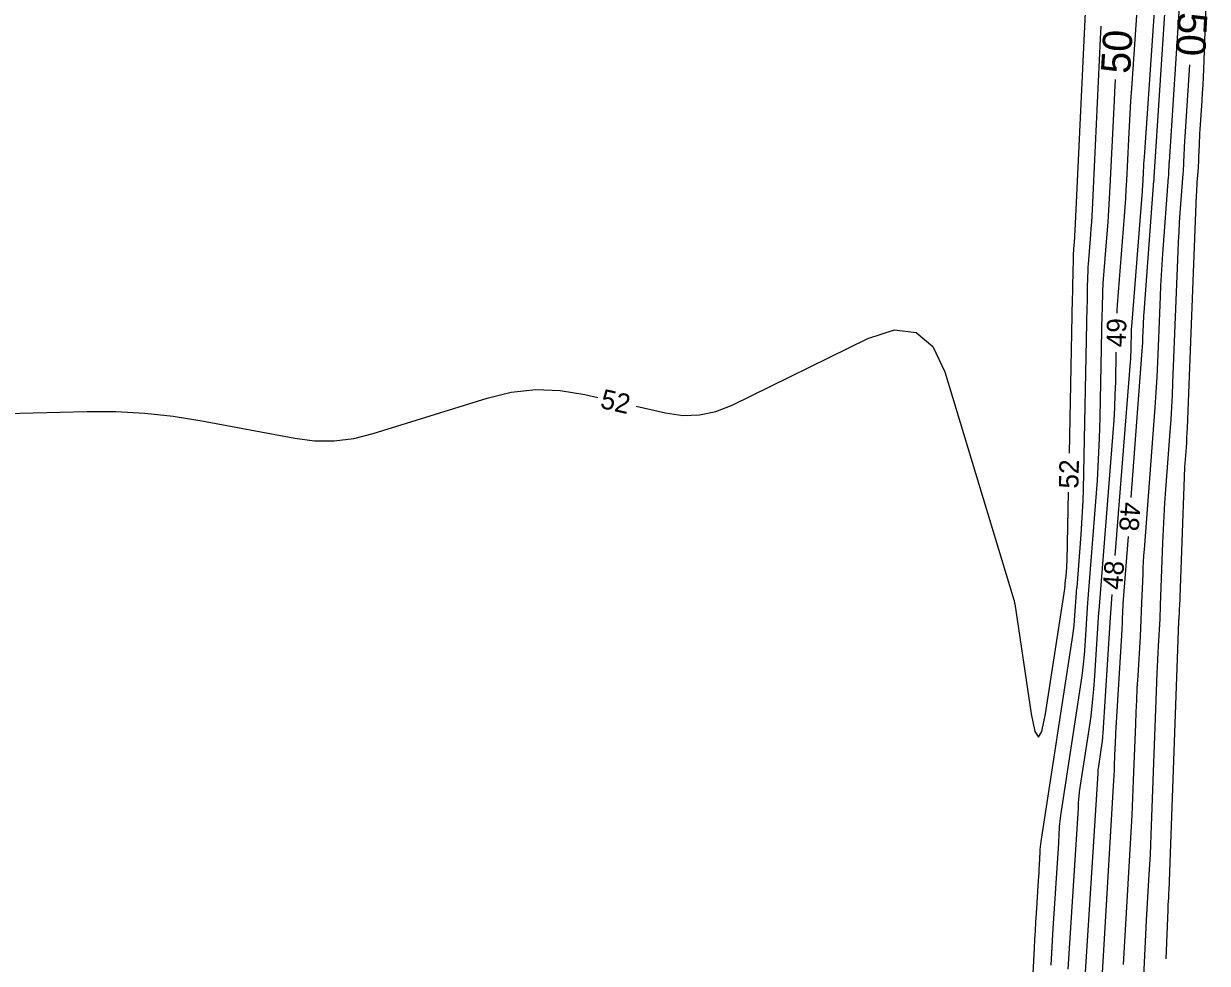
# Model space of a CAD drawing. Extents: x 2384780 to 2405861, y 547869 to 573706.
# Drawn here: x 2392307.6 to 2392428.8, y 554007.5 to 554103.8 of the extents above; entities that cross this region are included whole.
import ezdxf

# ---------------------------------------------------------------- set-up
doc = ezdxf.new("R2010")
doc.units = 0
doc.layers.add('Old_Level_60', color=7, linetype='Continuous')
doc.layers.add('Old_Level_61', color=7, linetype='Continuous')

msp = doc.modelspace()

# ---------------------------------------------------------------- linework, layer by layer
at = {"layer": 'Old_Level_60'}
for points in [[(2392424.18625, 554117.06775), (2392422.341, 554090.141), (2392422.31825, 554089.794), (2392422.297, 554089.447), (2392422.27775, 554089.09975), (2392422.26, 554088.7525), (2392422.2055, 554087.61775), (2392422.193, 554087.3745), (2392422.1785, 554087.13175), (2392422.162, 554086.88875), (2392422.14375, 554086.646), (2392421.0475, 554072.77675), (2392421.044, 554072.7275), (2392421.041, 554072.67825), (2392421.039, 554072.629), (2392421.0375, 554072.57975), (2392421.03425, 554072.4185), (2392421.0335, 554072.384), (2392421.03275, 554072.34925), (2392421.032, 554072.31475), (2392421.03125, 554072.28025), (2392420.9955, 554070.583), (2392420.98525, 554070.2195), (2392420.96975, 554069.85625), (2392420.949, 554069.49325), (2392420.92325, 554069.1305), (2392419.36775, 554049.321)], [(2392422.31975, 554115.737), (2392421.047, 554097.16225), (2392420.9615, 554095.86575), (2392420.8825, 554094.569), (2392420.81025, 554093.272), (2392420.7445, 554091.97425), (2392420.541, 554087.73525), (2392420.49375, 554086.827), (2392420.43975, 554085.91925), (2392420.3785, 554085.012), (2392420.31025, 554084.10525), (2392419.59075, 554075.00175), (2392419.578, 554074.82475), (2392419.56775, 554074.64775), (2392419.56025, 554074.4705), (2392419.55525, 554074.29325), (2392419.55225, 554074.147)], [(2392421.0355, 554055.27325), (2392422.1255, 554069.85325), (2392422.156, 554070.28775), (2392422.18275, 554070.72225), (2392422.2055, 554071.15725), (2392422.2245, 554071.59225), (2392422.28, 554073.014), (2392422.2935, 554073.31875), (2392422.3095, 554073.623), (2392422.32825, 554073.92725), (2392422.3495, 554074.2315), (2392423.362, 554087.71025), (2392423.36475, 554087.7525), (2392423.3675, 554087.7945), (2392423.3695, 554087.83675), (2392423.37125, 554087.87875), (2392423.3765, 554088.0165), (2392423.37775, 554088.046), (2392423.379, 554088.0755), (2392423.38075, 554088.105), (2392423.3825, 554088.1345), (2392425.11075, 554114.79325)], [(2392414.6945, 554059.81925), (2392415.02925, 554075.69), (2392415.041, 554076.2515), (2392415.053, 554076.813), (2392415.06475, 554077.37475), (2392415.0765, 554077.93625), (2392415.121, 554080.0385), (2392415.12825, 554080.2975), (2392415.1395, 554080.55625), (2392415.15425, 554080.815), (2392415.17275, 554081.0735), (2392415.2395, 554081.9175), (2392415.253, 554082.0985), (2392415.26525, 554082.2795), (2392415.276, 554082.4605), (2392415.2855, 554082.64175), (2392416.5675, 554109.3265)], [(2392428.75475, 554107.92325), (2392428.4205, 554099.13525), (2392428.38725, 554098.33275), (2392428.34875, 554097.5305), (2392428.30475, 554096.7285), (2392428.2555, 554095.92675), (2392428.06325, 554092.9615), (2392428.0395, 554092.574), (2392428.0185, 554092.186), (2392428, 554091.798), (2392427.98425, 554091.40975), (2392427.93725, 554090.14175), (2392427.926, 554089.87), (2392427.912, 554089.5985), (2392427.8955, 554089.327), (2392427.8765, 554089.05575), (2392427.7625, 554087.53825), (2392427.7395, 554087.21275), (2392427.7195, 554086.8875), (2392427.70225, 554086.56175), (2392427.68825, 554086.236), (2392426.7565, 554062.40675), (2392426.7345, 554061.9045), (2392426.70825, 554061.40275), (2392426.6775, 554060.901), (2392426.64225, 554060.3995), (2392426.51975, 554058.762), (2392426.49525, 554058.411), (2392426.474, 554058.05975), (2392426.45625, 554057.7085), (2392426.44175, 554057.35675), (2392425.95925, 554044.095), (2392425.9535, 554043.9445), (2392425.94675, 554043.79375), (2392425.939, 554043.64325), (2392425.9305, 554043.49275), (2392425.901, 554043.001), (2392425.895, 554042.89575), (2392425.88975, 554042.79025), (2392425.885, 554042.68475), (2392425.88075, 554042.57925), (2392424.871, 554015.0085), (2392424.86325, 554014.811), (2392424.85425, 554014.61325), (2392424.84425, 554014.41575), (2392424.833, 554014.21825), (2392424.79475, 554013.57325), (2392424.787, 554013.43475), (2392424.78, 554013.2965), (2392424.77375, 554013.15825), (2392424.76825, 554013.02), (2392424.58875, 554008.01475)], [(2392420.235, 554007.4185), (2392420.9355, 554019.20125), (2392421.0355, 554020.967), (2392421.12525, 554022.733), (2392421.20525, 554024.49975), (2392421.275, 554026.267), (2392421.4865, 554032.04175), (2392421.53525, 554033.27825), (2392421.59125, 554034.51425), (2392421.65425, 554035.75025), (2392421.72425, 554036.98575), (2392421.965, 554041.021), (2392422.014, 554041.88575), (2392422.05825, 554042.75075), (2392422.09725, 554043.61625), (2392422.13125, 554044.48175), (2392422.23825, 554047.42225), (2392422.264, 554048.052), (2392422.296, 554048.68175), (2392422.334, 554049.311), (2392422.378, 554049.94), (2392423.466, 554064.49275), (2392423.57575, 554066.0545), (2392423.6715, 554067.617), (2392423.7535, 554069.18025), (2392423.82175, 554070.74425), (2392424.0215, 554075.85475), (2392424.06925, 554076.9495), (2392424.12675, 554078.04375), (2392424.19425, 554079.1375), (2392424.27125, 554080.2305), (2392424.861, 554088.08125), (2392424.872, 554088.2385), (2392424.8815, 554088.396), (2392424.8895, 554088.55325), (2392424.89625, 554088.71075), (2392424.91525, 554089.22525), (2392424.91975, 554089.3355), (2392424.925, 554089.44575), (2392424.931, 554089.556), (2392424.93775, 554089.666), (2392426.001, 554106.0675)], [(2392410.8335, 554003.9285), (2392411.111, 554009.086), (2392411.16, 554009.979), (2392411.2115, 554010.87175), (2392411.26475, 554011.7645), (2392411.3205, 554012.65725), (2392411.53425, 554016.0265), (2392411.55925, 554016.4245), (2392411.583, 554016.8225), (2392411.606, 554017.22075), (2392411.62825, 554017.619), (2392411.69875, 554018.91975), (2392411.7175, 554019.19825), (2392411.74275, 554019.476), (2392411.77475, 554019.753), (2392411.81375, 554020.02925), (2392415.04125, 554041.117), (2392415.11425, 554041.632), (2392415.17575, 554042.148), (2392415.2255, 554042.6655), (2392415.264, 554043.184), (2392415.40925, 554045.49425), (2392415.4135, 554045.55075), (2392415.41875, 554045.607), (2392415.42525, 554045.663), (2392415.43325, 554045.719), (2392415.4605, 554045.90175), (2392415.46625, 554045.941), (2392415.471, 554045.98025), (2392415.475, 554046.0195), (2392415.4785, 554046.059), (2392415.90375, 554051.47325), (2392415.9865, 554052.634), (2392416.0525, 554053.7955), (2392416.102, 554054.95775), (2392416.135, 554056.121), (2392416.5295, 554074.83025), (2392416.53875, 554075.26375), (2392416.548, 554075.69725), (2392416.557, 554076.13075), (2392416.56625, 554076.56425), (2392416.596, 554077.98025), (2392416.60475, 554078.2835), (2392416.6175, 554078.58675), (2392416.635, 554078.8895), (2392416.65675, 554079.19225), (2392416.89475, 554082.20225), (2392416.94325, 554082.8475), (2392416.98675, 554083.493), (2392417.02525, 554084.13875), (2392417.05875, 554084.78475), (2392417.89925, 554102.28125), (2392417.96325, 554103.548), (2392417.96425, 554103.564)], [(2392370.305, 554064.6315), (2392373.333, 554063.9365), (2392375.0875, 554063.68075), (2392376.807, 554063.7275), (2392378.491, 554064.07675), (2392380.14, 554064.72825), (2392394.042, 554071.56925), (2392396.76925, 554072.455), (2392398.99275, 554072.17975), (2392400.7125, 554070.74375), (2392401.92875, 554068.14725), (2392409.016, 554044.79925), (2392409.02775, 554044.758), (2392409.038, 554044.7165), (2392409.04675, 554044.6745), (2392409.05375, 554044.63225), (2392409.07475, 554044.4935), (2392409.07925, 554044.46375), (2392409.08375, 554044.434), (2392409.08825, 554044.40425), (2392409.09275, 554044.3745), (2392410.791, 554033.11275), (2392411.1555, 554031.30275), (2392411.5215, 554030.699), (2392411.88875, 554031.30175), (2392412.25725, 554033.111), (2392414.219, 554045.9285), (2392414.231, 554046.01225), (2392414.241, 554046.096), (2392414.249, 554046.18025), (2392414.25525, 554046.2645), (2392414.2725, 554046.54025), (2392414.277, 554046.5995), (2392414.2825, 554046.65825), (2392414.2895, 554046.717), (2392414.29775, 554046.77575), (2392414.336, 554047.031), (2392414.34375, 554047.08575), (2392414.3505, 554047.1405), (2392414.35625, 554047.1955), (2392414.361, 554047.2505), (2392414.4265, 554048.083), (2392414.43925, 554048.2615), (2392414.44925, 554048.44), (2392414.457, 554048.61875), (2392414.462, 554048.79775), (2392414.61025, 554055.82025)], [(2392419.46775, 554070.148), (2392419.40375, 554067.11625), (2392419.367, 554065.8095), (2392419.31125, 554064.5035), (2392419.237, 554063.19875), (2392419.144, 554061.8945), (2392417.716, 554043.70625), (2392417.714, 554043.683), (2392417.7115, 554043.6595), (2392417.7085, 554043.63625), (2392417.70525, 554043.613), (2392417.69375, 554043.537), (2392417.6915, 554043.52075), (2392417.68975, 554043.50425), (2392417.688, 554043.488), (2392417.687, 554043.4715), (2392417.28075, 554037.01325), (2392417.1785, 554035.631), (2392417.0455, 554034.252), (2392416.88175, 554032.8765), (2392416.68725, 554031.504), (2392415.7065, 554025.096), (2392415.68325, 554024.93075), (2392415.664, 554024.76525), (2392415.649, 554024.5995), (2392415.63775, 554024.43325), (2392415.60825, 554023.88925), (2392415.60175, 554023.7725), (2392415.595, 554023.656), (2392415.588, 554023.5395), (2392415.58075, 554023.423), (2392414.53525, 554006.9535)], [(2392300.21025, 554063.72775), (2392314.07525, 554064.081), (2392317.0315, 554064.0785), (2392319.975, 554063.9205), (2392322.906, 554063.60675), (2392325.82475, 554063.1375), (2392335.3385, 554061.35025), (2392337.36975, 554061.09225), (2392339.3865, 554061.08425), (2392341.38875, 554061.32625), (2392343.3765, 554061.81825), (2392355.04025, 554065.45225), (2392357.5265, 554066.05575), (2392360.02575, 554066.3205), (2392362.538, 554066.247), (2392365.06325, 554065.835), (2392366.4065, 554065.52675)], [(2392417.777, 554001.34825), (2392419.226, 554025.717), (2392419.2565, 554026.2545), (2392419.28375, 554026.792), (2392419.308, 554027.3295), (2392419.32925, 554027.86725), (2392419.3935, 554029.6245), (2392419.4085, 554030.00075), (2392419.4255, 554030.37725), (2392419.44475, 554030.7535), (2392419.466, 554031.1295), (2392420.0965, 554041.69975), (2392420.1115, 554041.96425), (2392420.125, 554042.22875), (2392420.137, 554042.4935), (2392420.1475, 554042.75825), (2392420.17875, 554043.623), (2392420.1865, 554043.80825), (2392420.19575, 554043.99325), (2392420.207, 554044.17825), (2392420.22, 554044.36325), (2392420.73725, 554051.28425)], [(2392419.05475, 554045.3335), (2392418.83325, 554042.513), (2392418.83275, 554042.506), (2392418.832, 554042.49925), (2392418.831, 554042.49225), (2392418.83, 554042.48525), (2392418.82675, 554042.46275), (2392418.826, 554042.45775), (2392418.8255, 554042.453), (2392418.825, 554042.448), (2392418.82475, 554042.44325), (2392418.11575, 554031.169), (2392418.0835, 554030.73275), (2392418.0415, 554030.2975), (2392417.98975, 554029.86325), (2392417.92825, 554029.43), (2392417.63475, 554027.511), (2392417.6275, 554027.46075), (2392417.62175, 554027.4105), (2392417.61725, 554027.36), (2392417.61375, 554027.30925), (2392417.60475, 554027.14375), (2392417.60275, 554027.10825), (2392417.60075, 554027.07275), (2392417.59875, 554027.03725), (2392417.5965, 554027.00175), (2392415.9635, 554001.2815)]]:
    msp.add_lwpolyline(points, dxfattribs=at)
at = {"layer": 'Old_Level_61'}
for points in [[(2392422.3265, 554006.18125), (2392422.38225, 554007.62375), (2392422.44675, 554009.06575), (2392422.51975, 554010.50725), (2392422.60125, 554011.94825), (2392422.881, 554016.65525), (2392422.93825, 554017.66425), (2392422.9895, 554018.67325), (2392423.035, 554019.6825), (2392423.075, 554020.69225), (2392423.682, 554037.26525), (2392423.70925, 554037.959), (2392423.74075, 554038.65225), (2392423.776, 554039.3455), (2392423.8155, 554040.0385), (2392423.9505, 554042.302), (2392423.978, 554042.787), (2392424.00275, 554043.27225), (2392424.0245, 554043.75775), (2392424.0435, 554044.24325), (2392424.276, 554050.63275), (2392424.3325, 554052.00175), (2392424.40175, 554053.36975), (2392424.48425, 554054.73725), (2392424.58, 554056.10375), (2392425.01975, 554061.98725), (2392425.1085, 554063.24825), (2392425.18575, 554064.51), (2392425.252, 554065.77225), (2392425.307, 554067.03525), (2392425.83375, 554080.503), (2392425.8765, 554081.4845), (2392425.928, 554082.46525), (2392425.98825, 554083.44575), (2392426.0575, 554084.4255), (2392426.36, 554088.4525), (2392426.379, 554088.72475), (2392426.39575, 554088.99725), (2392426.40975, 554089.27), (2392426.421, 554089.54275), (2392426.454, 554090.434), (2392426.46175, 554090.625), (2392426.47075, 554090.816), (2392426.48125, 554091.00675), (2392426.493, 554091.1975), (2392427.038, 554099.60575)], [(2392419.3785, 554098.09225), (2392419.3445, 554097.4825), (2392419.23275, 554095.27325), (2392418.842, 554087.1365), (2392418.77875, 554085.92125), (2392418.7065, 554084.7065), (2392418.6245, 554083.4925), (2392418.53325, 554082.279), (2392418.134, 554077.22675), (2392418.112, 554076.922), (2392418.0945, 554076.617), (2392418.0815, 554076.312), (2392418.073, 554076.00675), (2392418.05175, 554075.00875), (2392418.04725, 554074.795), (2392418.04275, 554074.58125), (2392418.03825, 554074.3675), (2392418.03375, 554074.1535), (2392417.80825, 554063.4585), (2392417.74725, 554061.304), (2392417.65575, 554059.15075), (2392417.53325, 554056.99925), (2392417.37975, 554054.84925), (2392416.5985, 554044.8995), (2392416.595, 554044.85975), (2392416.591, 554044.81975), (2392416.586, 554044.78025), (2392416.5805, 554044.7405), (2392416.561, 554044.61125), (2392416.557, 554044.5835), (2392416.55375, 554044.55575), (2392416.55125, 554044.52775), (2392416.54925, 554044.49975), (2392416.27175, 554040.08675), (2392416.20175, 554039.14225), (2392416.11075, 554038.2), (2392415.999, 554037.26), (2392415.866, 554036.32225), (2392413.778, 554022.68075), (2392413.73875, 554022.401), (2392413.70625, 554022.12025), (2392413.6805, 554021.839), (2392413.66175, 554021.557), (2392413.61175, 554020.6345), (2392413.60075, 554020.437), (2392413.58925, 554020.23925), (2392413.5775, 554020.04175), (2392413.56525, 554019.844), (2392413.0095, 554011.09175), (2392412.89275, 554009.21625), (2392412.7805, 554007.3405)]]:
    msp.add_lwpolyline(points, dxfattribs=at)

# ---------------------------------------------------------------- texts
at = {"layer": 'Old_Level_60'}
for s, rotation, p in [('49', 88.7916611, (2392420.4785, 554070.6465)), ('52', 347.0697972, (2392366.5435, 554064.46925)), ('52', 88.7916611, (2392415.61775, 554056.16925)), ('48', 265.7246139, (2392420.00125, 554054.85275)), ('48', 85.5105722, (2392420.0905, 554045.74975))]:
    msp.add_text(s, height=2, rotation=rotation, dxfattribs=at).set_placement(p)
at = {"layer": 'Old_Level_61'}
for rotation, p in [(266.8711528, (2392425.848, 554105.04075)), (86.4900639, (2392420.90525, 554098.63775))]:
    msp.add_text('50', height=3, rotation=rotation, dxfattribs=at).set_placement(p)

doc.saveas('drawing.dxf')
